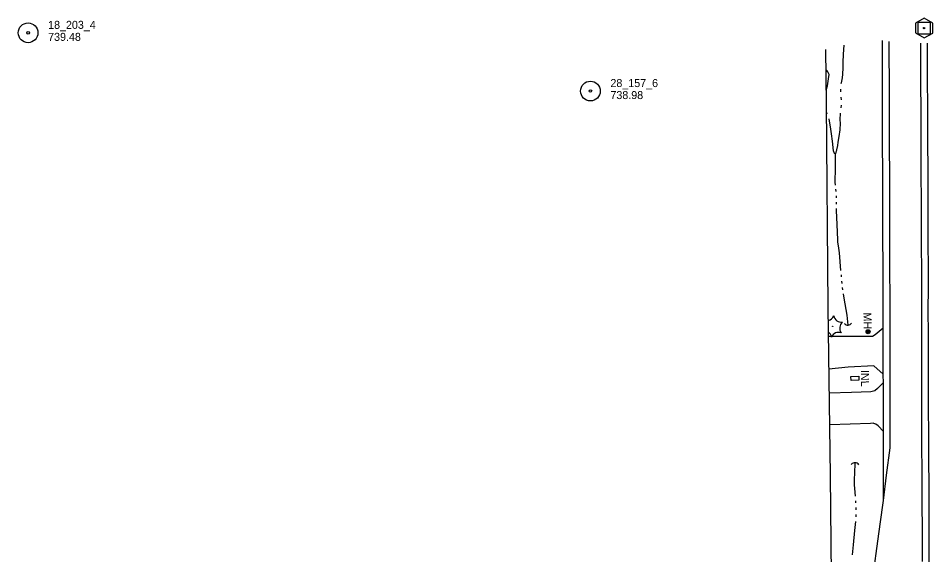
# Model space of a CAD drawing. Extents: x 589250 to 1188077, y 162953 to 363065.
# Drawn here: x 593186 to 593871, y 189186 to 189588 of the extents above; entities that cross this region are included whole.
import ezdxf

# ---------------------------------------------------------------- set-up
doc = ezdxf.new("R2010")
doc.units = 0
for name, color, linetype in [('E_DRN', 7, 'Continuous'), ('E_DRN_Text', 7, 'Continuous'), ('E_DWY', 7, 'Continuous'), ('E_LAND_Vegetation', 7, 'Continuous'), ('E_MAP_Control', 7, 'Continuous'), ('E_MAP_Limits', 7, 'Continuous'), ('E_MAP_PassPoints', 7, 'Continuous'), ('E_RDWY', 7, 'Continuous'), ('E_RDWY_Gravel', 7, 'Continuous'), ('E_UTL_MH', 7, 'Continuous'), ('E_UTL_MH_Text', 7, 'Continuous'), ('E_WTR_FlowLine', 7, 'Continuous')]:
    doc.layers.add(name, color=color, linetype=linetype)

msp = doc.modelspace()

# ---------------------------------------------------------------- linework, layer by layer
at = {"layer": 'E_DRN'}
for p, q in [((593810.17, 189319.45), (593815.97, 189319.79)), ((593810.35, 189316.45), (593810.17, 189319.45)), ((593815.97, 189319.79), (593816.15, 189316.79)), ((593816.15, 189316.79), (593810.35, 189316.45))]:
    msp.add_line(p, q, dxfattribs=at)
for centre, radius, start, end in [((593807.82, 189361.4), 3.39, 220.92539, 327.1856), ((593813.12, 189251.42), 3.54, 33.89446, 140.15467)]:
    msp.add_arc(centre, radius, start, end, dxfattribs=at)
at = {"layer": 'E_DWY'}
for p, q in [((593834.29, 189355.88), (593828.21, 189350.89)), ((593794.23, 189349.53), (593793.26, 189349.56)), ((593826.26, 189349.6), (593794.23, 189349.53)), ((593828.21, 189350.89), (593826.26, 189349.6)), ((593807.99, 189326.57), (593793.62, 189324.96)), ((593827.35, 189327.61), (593807.99, 189326.57)), ((593834.4, 189321.18), (593827.35, 189327.61)), ((593834.44, 189315.14), (593829.93, 189310.48)), ((593810.59, 189307.45), (593793.88, 189307.02)), ((593825.01, 189307.98), (593810.59, 189307.45)), ((593828.1, 189308.89), (593825.01, 189307.98)), ((593829.93, 189310.48), (593828.1, 189308.89)), ((593824.91, 189284.31), (593794.22, 189283.35)), ((593826.81, 189284.51), (593824.91, 189284.31)), ((593827.32, 189284.42), (593826.81, 189284.51)), ((593828.75, 189283.82), (593827.32, 189284.42)), ((593830.64, 189282.5), (593828.75, 189283.82)), ((593834.63, 189278.41), (593830.64, 189282.5))]:
    msp.add_line(p, q, dxfattribs=at)
at = {"layer": 'E_LAND_Vegetation'}
msp.add_circle((593796.42, 189357.07), 0.167, dxfattribs=at)
for centre, radius, start, end in [((593791.91, 189367.41), 5.9, 281.43474, 336.46325), ((593803.07, 189366.11), 5.9, 190.69372, 276.45864), ((593807.63, 189355.81), 5.9, 130.69834, 216.46325), ((593789.72, 189347.99), 5.91, 10.73813, 53.79493), ((593800.93, 189346.74), 5.9, 70.69835, 156.46326)]:
    msp.add_arc(centre, radius, start, end, dxfattribs=at)
at = {"layer": 'E_MAP_Control'}
for p, q in [((593860.5, 189576.14), (593860.5, 189585.14)), ((593860.5, 189585.14), (593869.5, 189585.14)), ((593869.5, 189585.14), (593869.5, 189576.14)), ((593869.5, 189576.14), (593860.5, 189576.14))]:
    msp.add_line(p, q, dxfattribs=at)
msp.add_lwpolyline([(593858.59, 189584.4), (593858.59, 189577.01), (593865.05, 189573.28), (593871.45, 189576.95), (593871.45, 189584.28), (593864.93, 189588)], close=True, dxfattribs=at)
msp.add_circle((593865, 189580.64), 0.546, dxfattribs=at)
at = {"layer": 'E_MAP_Limits'}
for p, q in [((593791.77, 189524.28), (593791.34, 189564.6)), ((593792.94, 189371.57), (593791.77, 189524.28)), ((593794.77, 189245.23), (593792.94, 189371.57)), ((593795.66, 189160.38), (593794.77, 189245.23))]:
    msp.add_line(p, q, dxfattribs=at)
at = {"layer": 'E_MAP_PassPoints'}
for centre, radius in [((593193.14, 189577.11), 7.38), ((593193.14, 189577.11), 0.945), ((593614.78, 189533.48), 7.38), ((593614.78, 189533.48), 0.945)]:
    msp.add_circle(centre, radius, dxfattribs=at)
at = {"layer": 'E_RDWY'}
for p, q in [((593838.85, 189562.09), (593838.79, 189570.72)), ((593862.59, 189557.06), (593862.52, 189569.41)), ((593838.93, 189538.96), (593838.85, 189562.09)), ((593862.66, 189537.74), (593862.59, 189557.06)), ((593838.98, 189518.22), (593838.93, 189538.96)), ((593862.77, 189520.28), (593862.66, 189537.74)), ((593839.11, 189491.09), (593838.98, 189518.22)), ((593862.76, 189501.49), (593862.77, 189520.28)), ((593862.86, 189470.7), (593862.76, 189501.49)), ((593839.17, 189471), (593839.11, 189491.09)), ((593839.28, 189452.65), (593839.17, 189471)), ((593862.97, 189451.63), (593862.86, 189470.7)), ((593839.29, 189436.28), (593839.28, 189452.65)), ((593863.03, 189432.51), (593862.97, 189451.63)), ((593839.32, 189418.99), (593839.29, 189436.28)), ((593863.16, 189416.59), (593863.03, 189432.51)), ((593839.39, 189399.91), (593839.32, 189418.99)), ((593863.25, 189399.98), (593863.16, 189416.59)), ((593839.43, 189378.08), (593839.39, 189399.91)), ((593863.23, 189381.27), (593863.25, 189399.98)), ((593863.29, 189361.83), (593863.23, 189381.27)), ((593839.54, 189353.29), (593839.43, 189378.08)), ((593863.25, 189338.1), (593863.29, 189361.83)), ((593839.52, 189333.53), (593839.54, 189353.29)), ((593839.54, 189314.33), (593839.52, 189333.53)), ((593863.32, 189320.88), (593863.25, 189338.1)), ((593863.32, 189302.78), (593863.32, 189320.88)), ((593839.59, 189298.45), (593839.54, 189314.33)), ((593839.63, 189281.89), (593839.59, 189298.45)), ((593863.39, 189285), (593863.32, 189302.78)), ((593863.39, 189267.26), (593863.39, 189285)), ((593839.52, 189266.17), (593839.63, 189281.89)), ((593836.78, 189245.58), (593839.52, 189266.17)), ((593863.54, 189248.75), (593863.39, 189267.26)), ((593834.42, 189226.48), (593836.78, 189245.58)), ((593863.58, 189227), (593863.54, 189248.75)), ((593831.12, 189201.59), (593833.99, 189223.16)), ((593833.99, 189223.16), (593834.42, 189226.48)), ((593863.69, 189201.96), (593863.58, 189227)), ((593829.11, 189186.82), (593831.12, 189201.59)), ((593863.74, 189180.82), (593863.69, 189201.96)), ((593826.88, 189170.27), (593829.11, 189186.82))]:
    msp.add_line(p, q, dxfattribs=at)
at = {"layer": 'E_RDWY_Gravel'}
for p, q in [((593833.8, 189557.35), (593833.69, 189571.32)), ((593867.6, 189543.57), (593867.62, 189569.29)), ((593833.83, 189533.77), (593833.8, 189557.35)), ((593867.71, 189520.16), (593867.6, 189543.57)), ((593833.83, 189511.29), (593833.83, 189533.77)), ((593867.87, 189496.18), (593867.71, 189520.16)), ((593833.89, 189491.89), (593833.83, 189511.29)), ((593868.03, 189473.46), (593867.87, 189496.18)), ((593833.97, 189474.68), (593833.89, 189491.89)), ((593833.95, 189455.32), (593833.97, 189474.68)), ((593868.02, 189456.09), (593868.03, 189473.46)), ((593834, 189439.16), (593833.95, 189455.32)), ((593868.05, 189437.78), (593868.02, 189456.09)), ((593833.97, 189424.09), (593834, 189439.16)), ((593868.08, 189418.42), (593868.05, 189437.78)), ((593834.18, 189401.97), (593833.97, 189424.09)), ((593868.2, 189402.05), (593868.08, 189418.42)), ((593834.27, 189381.12), (593834.18, 189401.97)), ((593868.17, 189386.87), (593868.2, 189402.05)), ((593868.08, 189368.36), (593868.17, 189386.87)), ((593834.29, 189356.13), (593834.27, 189381.12)), ((593868.21, 189352.24), (593868.08, 189368.36)), ((593834.25, 189339.32), (593834.29, 189356.13)), ((593868.27, 189332.75), (593868.21, 189352.24)), ((593834.41, 189320.81), (593834.25, 189339.32)), ((593868.39, 189316.11), (593868.27, 189332.75)), ((593834.44, 189314.89), (593834.41, 189320.81)), ((593834.52, 189297.44), (593834.44, 189314.89)), ((593868.4, 189294.32), (593868.39, 189316.11)), ((593834.63, 189278.44), (593834.52, 189297.44)), ((593868.48, 189277.75), (593868.4, 189294.32)), ((593834.64, 189257.74), (593834.63, 189278.44)), ((593868.66, 189256.97), (593868.48, 189277.75)), ((593834.53, 189241.78), (593834.64, 189257.74)), ((593868.68, 189237.77), (593868.66, 189256.97)), ((593834.42, 189226.48), (593834.53, 189241.78)), ((593868.72, 189215.05), (593868.68, 189237.77)), ((593868.78, 189189.66), (593868.72, 189215.05)), ((593868.87, 189167.95), (593868.78, 189189.66))]:
    msp.add_line(p, q, dxfattribs=at)
at = {"layer": 'E_UTL_MH'}
for centre, radius in [((593822.95, 189353.09), 1.5), ((593822.94, 189353.08), 1.22), ((593822.93, 189353.09), 0.968), ((593822.92, 189353.12), 0.605)]:
    msp.add_circle(centre, radius, dxfattribs=at)
at = {"layer": 'E_WTR_FlowLine'}
for p, q in [((593804.69, 189567.75), (593804.35, 189561.17)), ((593804.35, 189561.17), (593804, 189554.75)), ((593803.97, 189550.95), (593803.8, 189546.17)), ((593804, 189554.75), (593803.97, 189550.95)), ((593792.3, 189548.52), (593791.51, 189549.3)), ((593792.79, 189547.91), (593792.3, 189548.52)), ((593793.69, 189545.96), (593792.79, 189547.91)), ((593793.3, 189542.55), (593793.69, 189545.96)), ((593803.8, 189546.17), (593803.45, 189543.36)), ((593791.67, 189534.02), (593792.66, 189537.38)), ((593792.66, 189537.38), (593793.3, 189542.55)), ((593802.69, 189539.7), (593802.61, 189538.87)), ((593803.45, 189543.36), (593802.69, 189539.7)), ((593802.28, 189534.89), (593802.32, 189532.89)), ((593802.63, 189528.91), (593802.83, 189526.98)), ((593802.83, 189526.98), (593802.83, 189526.92)), ((593792.21, 189516.25), (593791.82, 189517.7)), ((593801.98, 189517), (593801.79, 189511.86)), ((593802.78, 189522.92), (593802.62, 189520.93)), ((593793.73, 189512.51), (593793.72, 189512.55)), ((593794.68, 189506.78), (593793.73, 189512.51)), ((593801.79, 189511.86), (593801.93, 189509.51)), ((593795.52, 189501.52), (593794.68, 189506.78)), ((593801.92, 189504.39), (593801.1, 189499.48)), ((593801.93, 189509.51), (593801.92, 189504.39)), ((593796.29, 189495.87), (593795.52, 189501.52)), ((593801.1, 189499.48), (593800.42, 189495.25)), ((593797.12, 189488.77), (593796.29, 189495.87)), ((593799.37, 189489.46), (593799.07, 189488.26)), ((593799.93, 189492.62), (593799.37, 189489.46)), ((593800.42, 189495.25), (593799.93, 189492.62)), ((593797.86, 189486.68), (593797.12, 189488.77)), ((593798.48, 189486.31), (593797.86, 189486.68)), ((593798.91, 189487.61), (593798.48, 189486.31)), ((593798.49, 189475.66), (593798.48, 189486.31)), ((593799.07, 189488.26), (593798.91, 189487.61)), ((593798.29, 189465.09), (593798.49, 189475.66)), ((593798.47, 189463.01), (593798.29, 189465.09)), ((593799.09, 189458.23), (593798.87, 189459.82)), ((593799.31, 189453.42), (593799.28, 189455.03)), ((593799.39, 189448.6), (593799.36, 189450.2)), ((593799.35, 189443.98), (593799.38, 189445.38)), ((593799.72, 189433.45), (593799.35, 189443.98)), ((593800.27, 189422.09), (593799.72, 189433.45)), ((593800.36, 189420.2), (593800.27, 189422.09)), ((593800.82, 189417.36), (593800.36, 189420.2)), ((593801.64, 189412.29), (593800.82, 189417.36)), ((593802.67, 189398.93), (593801.64, 189412.29)), ((593803.07, 189394.13), (593802.94, 189395.73)), ((593803.46, 189389.32), (593803.33, 189390.92)), ((593804.12, 189384.55), (593803.88, 189386.14)), ((593805.04, 189378.37), (593804.59, 189381.37)), ((593807.34, 189365.63), (593805.04, 189378.37)), ((593808.13, 189358.02), (593807.34, 189365.63)), ((593812.93, 189246.6), (593813.32, 189254.96)), ((593812.71, 189243.16), (593812.93, 189246.6)), ((593812.83, 189238.38), (593812.71, 189243.16)), ((593813.06, 189235.62), (593812.83, 189238.38)), ((593813.56, 189229.92), (593813.06, 189235.62)), ((593813.9, 189224.74), (593813.79, 189226.46)), ((593814.11, 189219.56), (593814.09, 189221.29)), ((593814.14, 189214.37), (593814.13, 189216.1)), ((593813.03, 189204.15), (593813.9, 189210.92)), ((593812.1, 189193.38), (593813.03, 189204.15)), ((593811.33, 189185.98), (593812.1, 189193.38))]:
    msp.add_line(p, q, dxfattribs=at)

# ---------------------------------------------------------------- texts
at = {"layer": 'E_DRN_Text'}
msp.add_text('INL', height=6, rotation=270.48702, dxfattribs=at).set_placement((593817.6, 189324.44))
at = {"layer": 'E_MAP_PassPoints'}
for s, p in [('18_203_4', (593208.14, 189580.09)), ('739.48', (593208.14, 189571.09)), ('28_157_6', (593629.78, 189536.46)), ('738.98', (593629.78, 189527.46))]:
    msp.add_text(s, height=6, dxfattribs=at).set_placement(p)
at = {"layer": 'E_UTL_MH_Text'}
msp.add_text('MH', height=6, rotation=270.48702, dxfattribs=at).set_placement((593819.52, 189367.52))

doc.saveas('drawing.dxf')
